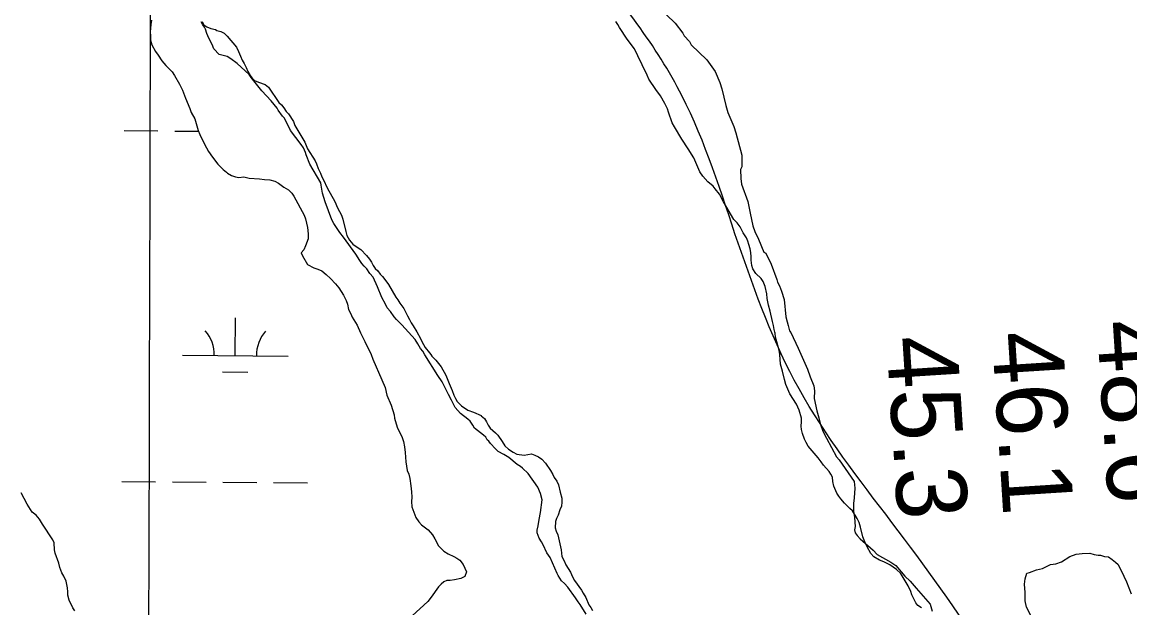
# Model space of a CAD drawing. Extents: x 3172231 to 3210228, y 940198 to 965780.
# Drawn here: x 3186821 to 3187870, y 953192 to 953747 of the extents above; entities that cross this region are included whole.
import ezdxf

# ---------------------------------------------------------------- set-up
doc = ezdxf.new("R2010")
doc.units = 0
for name, color, linetype in [('V-BORW-LINE', 7, 'Continuous'), ('V-GRID-MAJR', 7, 'Continuous'), ('V-RIVR-RANG', 7, 'Continuous'), ('V-SITE-VEGE', 7, 'Continuous'), ('V-TOPO-SHOR', 7, 'Continuous'), ('V-WETL-SWMP', 7, 'Continuous')]:
    doc.layers.add(name, color=color, linetype=linetype)

msp = doc.modelspace()

# ---------------------------------------------------------------- linework, layer by layer
at = {"layer": 'V-BORW-LINE'}
for points in [[(3187496.195, 953546.505), (3187441.554, 953685.762), (3187346.128, 953818.523)], [(3187639.071, 953280.566), (3187552.381, 953407.824), (3187496.195, 953546.505)], [(3187804.68, 953004.91), (3187729.015, 953152.967), (3187639.071, 953280.566)]]:
    msp.add_spline(points, degree=3, dxfattribs=at)
at = {"layer": 'V-GRID-MAJR'}
msp.add_spline([(3186921.327, 945704.044), (3186937.193, 951764.175), (3186953.067, 957827.391), (3186968.941, 963890.658), (3186968.949, 963893.691)], degree=3, dxfattribs=at)
at = {"layer": 'V-SITE-VEGE'}
for points in [[(3187271.71, 953340.264), (3187269.17, 953342.756), (3187264.595, 953347.749), (3187263.061, 953349.748), (3187261.539, 953351.241), (3187260.005, 953353.746), (3187257.974, 953355.743), (3187249.354, 953362.206), (3187247.816, 953365.213), (3187245.266, 953368.715), (3187243.234, 953370.709), (3187236.134, 953376.182), (3187231.049, 953381.67), (3187227.459, 953388.687), (3187224.888, 953394.202), (3187218.734, 953406.226), (3187214.65, 953412.231), (3187202.385, 953431.75), (3187200.339, 953435.256), (3187198.301, 953437.755), (3187195.741, 953442.262), (3187193.187, 953446.264), (3187180.469, 953460.244), (3187175.388, 953465.231), (3187173.352, 953467.729), (3187169.781, 953472.733), (3187166.727, 953476.226), (3187165.185, 953479.737), (3187161.599, 953486.247), (3187157.476, 953496.278), (3187153.366, 953505.304), (3187150.31, 953508.8), (3187147.249, 953513.301), (3187144.707, 953515.796), (3187142.671, 953518.292), (3187140.629, 953521.295), (3187137.05, 953527.301), (3187125.319, 953543.305), (3187121.753, 953547.804), (3187116.135, 953556.309), (3187114.089, 953559.816), (3187107.888, 953576.875), (3187105.295, 953584.906), (3187104.218, 953592.448), (3187103.692, 953594.959), (3187093.458, 953612.486), (3187089.849, 953621.516), (3187089.327, 953623.525), (3187087.269, 953628.039), (3187085.229, 953631.039), (3187075.034, 953644.535), (3187071.952, 953651.054), (3187068.88, 953656.561), (3187067.354, 953658.058), (3187063.276, 953663.559), (3187062.252, 953665.564), (3187056.647, 953672.558), (3187047.998, 953682.044), (3187037.814, 953694.535), (3187035.772, 953697.537), (3187024.598, 953708.007), (3187018.513, 953712.482), (3187014.97, 953714.46), (3187007.401, 953716.406), (3187002.316, 953721.894), (3187000.767, 953725.906), (3186997.691, 953731.921), (3186995.631, 953736.433), (3186994.587, 953740.451), (3186993.565, 953742.456), (3186992.035, 953744.455), (3186990.497, 953747.461)], [(3187431.462, 953754.13), (3187439.447, 953746.292), (3187446.84, 953736.623), (3187448.079, 953734.201), (3187452.999, 953728.769), (3187454.852, 953725.744), (3187469.594, 953711.275), (3187477.607, 953700.396), (3187481.963, 953690.091), (3187483.846, 953684.023), (3187487.645, 953668.237), (3187489.533, 953661.558), (3187495.134, 953648.222), (3187497.016, 953642.153), (3187502.693, 953620.907), (3187502.796, 953609.955), (3187501.602, 953607.507), (3187501.682, 953598.99), (3187502.339, 953593.517), (3187508.579, 953577.144), (3187510.506, 953566.207), (3187513.054, 953554.061), (3187514.93, 953548.601), (3187518.651, 953541.332), (3187523.632, 953529.206), (3187524.855, 953528.61), (3187525.469, 953528.006), (3187530.436, 953517.709), (3187536.047, 953503.154), (3187536.68, 953500.727), (3187538.539, 953497.091), (3187540.409, 953492.242), (3187542.918, 953484.353), (3187544.288, 953467.934), (3187545.552, 953463.076), (3187546.801, 953459.437), (3187548.065, 953454.579), (3187549.298, 953452.767), (3187556.13, 953438.224), (3187564.836, 953418.223), (3187567.338, 953410.944), (3187571.07, 953402.457), (3187571.723, 953397.596), (3187571.183, 953390.286), (3187573.724, 953378.748), (3187575.614, 953372.071), (3187576.88, 953366.605), (3187579.383, 953359.327), (3187583.096, 953352.666), (3187592.39, 953335.105), (3187594.851, 953332.084), (3187609.04, 953311.524), (3187609.707, 953305.446), (3187609.183, 953296.312), (3187608.626, 953290.829), (3187608.694, 953283.526), (3187609.359, 953277.448), (3187610.047, 953268.934), (3187609.468, 953265.887), (3187610.105, 953262.849), (3187611.952, 953260.433), (3187615.024, 953257.416), (3187627.298, 953246.578), (3187630.99, 953242.353), (3187643.835, 953235.169), (3187648.73, 953232.172), (3187657.346, 953221.908), (3187662.261, 953217.085), (3187667.799, 953210.441), (3187681.33, 953195.353), (3187683.218, 953188.677)], [(3187355.219, 953185.974), (3187349.597, 953194.985), (3187347.559, 953197.481), (3187345.006, 953201.485), (3187337.862, 953211.49), (3187334.809, 953214.986), (3187331.765, 953217.474), (3187328.699, 953222.479), (3187327.671, 953224.484), (3187320.987, 953239.527), (3187317.923, 953244.028), (3187314.329, 953251.546), (3187312.79, 953254.553), (3187310.745, 953258.057), (3187308.682, 953263.075), (3187308.66, 953265.592), (3187309.628, 953269.628), (3187310.579, 953275.676), (3187312.027, 953282.236), (3187313.425, 953294.333), (3187311.859, 953300.361), (3187309.286, 953306.378), (3187300.099, 953319.382), (3187295.02, 953324.369), (3187292.992, 953325.86), (3187289.953, 953327.847), (3187281.837, 953334.316), (3187277.278, 953337.294), (3187271.71, 953340.264)], [(3187777.603, 953182.865), (3187772.642, 953192.556), (3187771.368, 953198.628), (3187771.297, 953206.54), (3187770.613, 953214.445), (3187771.174, 953219.315), (3187772.949, 953224.812), (3187775.378, 953225.443), (3187782.051, 953227.939), (3187787.515, 953229.209), (3187795.391, 953232.932), (3187800.253, 953233.588), (3187805.713, 953235.464), (3187813.582, 953240.405), (3187819.642, 953242.898), (3187825.112, 953243.557), (3187832.415, 953243.625), (3187836.685, 953242.447), (3187840.343, 953241.874), (3187842.776, 953241.896), (3187846.44, 953240.713), (3187850.098, 953240.139), (3187853.77, 953237.739), (3187856.836, 953235.332), (3187859.293, 953232.922), (3187864.874, 953222.018), (3187867.356, 953216.565), (3187871.724, 953205.043)]]:
    msp.add_lwpolyline(points, dxfattribs=at)
at = {"layer": 'V-TOPO-SHOR'}
for points in [[(3186991.392, 953747.863), (3186993.01, 953744.703), (3186995.672, 953742.786), (3186999.393, 953741.057)], [(3187525, 953496.604), (3187523.018, 953501.171), (3187521.05, 953503.975), (3187515.889, 953508.865), (3187513.202, 953513.25), (3187512.114, 953516.416), (3187511.537, 953521.526), (3187511.508, 953524.703), (3187511.117, 953528.756), (3187510.554, 953532.278), (3187509.458, 953536.325), (3187508.37, 953539.491), (3187507.105, 953542.653), (3187504.061, 953547.564), (3187501.01, 953553.182), (3187498.329, 953556.862), (3187495.3, 953560.008), (3187487.591, 953573.166), (3187485.265, 953576.851), (3187481.492, 953584.047), (3187477.564, 953589.127), (3187475.424, 953591.576), (3187470.622, 953595.764), (3187465.635, 953601.011), (3187462.948, 953605.396), (3187460.24, 953611.898), (3187457.181, 953618.397), (3187451.807, 953627.166), (3187445.724, 953636.108), (3187438.91, 953648.039), (3187436.76, 953651.548), (3187433.135, 953661.744), (3187432.224, 953665.089), (3187429.885, 953670.006), (3187425.582, 953677.199), (3187421.115, 953683.33), (3187414.674, 953692.972), (3187413.05, 953696.839), (3187408.373, 953706.674), (3187404.06, 953715.101), (3187402.616, 953718.615), (3187400.644, 953722.126), (3187396.351, 953728.259), (3187394.033, 953731.061), (3187386.699, 953741.93), (3187385.259, 953744.916), (3187383.291, 953747.896)], [(3186999.393, 953741.057), (3187003.813, 953740.04), (3187005.232, 953739.171), (3187008.945, 953738.323), (3187012.136, 953736.767), (3187014.985, 953733.969), (3187023.728, 953723.291), (3187025.704, 953719.428), (3187027.51, 953714.857), (3187029.31, 953710.995), (3187031.102, 953708.013), (3187033.081, 953704.148), (3187034.527, 953700.282), (3187036.855, 953696.599), (3187038.819, 953693.972), (3187040.781, 953691.696), (3187044.853, 953690.146), (3187051.048, 953688.088), (3187054.069, 953685.647), (3187064.083, 953671.098), (3187066.398, 953668.826), (3187068.716, 953666.025), (3187070.866, 953662.517), (3187073.004, 953660.243), (3187077.836, 953653.057), (3187079.284, 953649.188), (3187088.604, 953633.222), (3187091.133, 953626.896), (3187098.295, 953615.673), (3187099.733, 953612.863), (3187101.363, 953608.292), (3187103.346, 953603.901), (3187104.611, 953600.56), (3187106.225, 953597.577), (3187109.647, 953590.024), (3187117.002, 953577.213), (3187119.703, 953571.241), (3187123.473, 953564.221), (3187124.567, 953560.348), (3187127.322, 953548.732), (3187128.415, 953545.037), (3187130.926, 953540.474), (3187134.137, 953536.8), (3187137.156, 953534.535), (3187141.592, 953531.754), (3187147.115, 953525.985), (3187149.794, 953522.48), (3187151.762, 953519.501), (3187153.38, 953516.341), (3187155.168, 953513.711), (3187157.839, 953511.266), (3187160.159, 953508.288), (3187162.297, 953506.015), (3187165.513, 953501.81), (3187167.835, 953498.48), (3187174.829, 953486.55), (3187176.793, 953483.923), (3187178.763, 953480.767), (3187182.339, 953475.684), (3187185.753, 953468.835), (3187187.905, 953465.151), (3187189.521, 953461.991), (3187191.311, 953459.361), (3187194.717, 953453.571), (3187198.127, 953447.253), (3187199.389, 953444.441), (3187202.792, 953438.83), (3187206.723, 953433.573), (3187207.972, 953432.174), (3187209.047, 953430.421), (3187212.785, 953426.751), (3187217.784, 953420.445), (3187222.267, 953412.55), (3187225.341, 953404.641), (3187228.227, 953397.788), (3187229.855, 953393.393), (3187231.296, 953390.231), (3187232.908, 953387.599), (3187237.18, 953383.405), (3187243.042, 953379.227), (3187248.528, 953377.337), (3187255.791, 953374.23), (3187255.791, 953374.054), (3187258.815, 953371.434), (3187260.786, 953368.278), (3187262.404, 953364.94), (3187264.37, 953362.136), (3187269.348, 953357.95), (3187271.488, 953355.501), (3187275.603, 953349.539), (3187278.288, 953345.333), (3187281.667, 953342.189), (3187286.103, 953339.408), (3187289.648, 953337.675), (3187296.363, 953336.504), (3187303.407, 953337.804), (3187306.591, 953336.776), (3187310.136, 953335.045), (3187313.155, 953332.957), (3187316.542, 953329.106), (3187321.372, 953322.096)], [(3187673.032, 953191.741), (3187669.48, 953194.178), (3187667.516, 953196.627), (3187665.534, 953201.196), (3187663.916, 953204.356), (3187662.831, 953207.344), (3187660.311, 953212.614), (3187658.515, 953215.948), (3187654.753, 953222.264), (3187652.965, 953224.718), (3187649.404, 953228.39), (3187643.014, 953232.564), (3187637.165, 953235.507), (3187633.094, 953237.057), (3187627.771, 953240.358), (3187625.094, 953243.508), (3187621.506, 953249.826), (3187619.171, 953254.391), (3187617.363, 953259.138), (3187615.159, 953268.291), (3187613.883, 953272.688), (3187611.907, 953276.727), (3187607.606, 953283.743), (3187605.116, 953286.014), (3187599.951, 953291.257), (3187596.563, 953295.107), (3187594.597, 953297.911), (3187592.629, 953300.715), (3187589.924, 953307.217), (3187588.998, 953311.795), (3187588.785, 953315.673), (3187587.171, 953318.481), (3187585.383, 953321.111), (3187580.21, 953327.236), (3187578.064, 953330.392), (3187575.207, 953334.071), (3187565.753, 953345.271), (3187563.605, 953348.603), (3187561.987, 953351.763), (3187560.172, 953357.215), (3187559.255, 953361.088), (3187559.048, 953364.262), (3187559.364, 953368.321), (3187559.331, 953371.85), (3187557.141, 953379.415), (3187554.444, 953384.859), (3187548.353, 953394.857), (3187544.569, 953403.641), (3187543.113, 953408.391), (3187541.274, 953416.312), (3187539.447, 953422.999), (3187538.832, 953432.166), (3187538.267, 953436.043), (3187534.8, 953448.357), (3187534.233, 953452.41), (3187533.874, 953453.113), (3187533.319, 953455.755), (3187532.756, 953459.629), (3187531.662, 953463.324), (3187529.629, 953473.183), (3187527.986, 953478.989), (3187526.872, 953485.154), (3187526.299, 953489.735), (3187525, 953496.604)], [(3187321.372, 953322.096), (3187323.522, 953318.412), (3187324.962, 953315.426), (3187327.288, 953311.919), (3187328.908, 953308.405), (3187330.735, 953301.542), (3187332.025, 953295.734), (3187332.234, 953292.207), (3187331.743, 953288.322), (3187330.364, 953284.781), (3187328.822, 953279.827), (3187327.088, 953276.634), (3187326.234, 953273.628), (3187325.937, 953267.627), (3187326.672, 953264.635), (3187328.292, 953261.123), (3187331.423, 953246.863), (3187332.187, 953240.696), (3187334.346, 953236.305), (3187335.966, 953232.793), (3187340.264, 953225.776), (3187342.247, 953221.386), (3187344.221, 953217.699), (3187350.832, 953208.588), (3187352.446, 953205.956), (3187354.779, 953201.743), (3187357.84, 953194.893), (3187359.63, 953192.263), (3187361.244, 953189.455)]]:
    msp.add_lwpolyline(points, dxfattribs=at)
at = {"layer": 'V-WETL-SWMP'}
for p, q in [((3186917.317, 953644.277), (3186949.316, 953644.059)), ((3186965.316, 953643.95), (3186987.74, 953643.797)), ((3187022.711, 953430.95), (3187022.956, 953466.949)), ((3186972.712, 953431.291), (3187072.71, 953430.61)), ((3187010.607, 953415.601), (3187034.606, 953415.438)), ((3186915.052, 953311.609), (3186947.052, 953311.392)), ((3186963.051, 953311.283), (3186995.051, 953311.065)), ((3187011.05, 953310.956), (3187043.049, 953310.738)), ((3187059.049, 953310.629), (3187091.048, 953310.411))]:
    msp.add_line(p, q, dxfattribs=at)
for points in [[(3186943.23, 953749.039), (3186942.641, 953744.959), (3186942.079, 953738.059), (3186942.43, 953733.988), (3186942.465, 953730.227), (3186943.763, 953725.538), (3186946.955, 953719.299), (3186949.494, 953715.876), (3186952.991, 953710.58), (3186956.796, 953705.915), (3186962.806, 953700.016), (3186965.032, 953696.589), (3186969.809, 953688.485), (3186972.685, 953682.557), (3186975.576, 953675.062), (3186979.74, 953665.385), (3186981.029, 953661.636), (3186984.222, 953655.398), (3186987.458, 953644.458), (3186989.06, 953640.712), (3186993.535, 953631.352), (3186997.36, 953624.492), (3187001.171, 953619.2), (3187006.246, 953612.666), (3187011.31, 953607.385), (3187014.467, 953604.907), (3187015.416, 953603.976), (3187019.198, 953601.817), (3187022.97, 953600.599), (3187026.11, 953600.001), (3187030.808, 953600.358)], [(3187030.808, 953600.358), (3187035.833, 953599.152), (3187045.554, 953598.616), (3187050.261, 953598.033), (3187055.591, 953597.769), (3187060.307, 953596.246), (3187063.772, 953594.398), (3187068.821, 953590.684), (3187073.232, 953588.218), (3187076.395, 953585.113), (3187078.302, 953582.311), (3187087.873, 953564.222), (3187089.159, 953560.786), (3187091.118, 953552.342), (3187091.801, 953546.394), (3187091.844, 953541.693), (3187089.399, 953535.089), (3187087.554, 953531.31), (3187085.073, 953528.466), (3187086.353, 953525.658), (3187091.133, 953517.24), (3187097.116, 953514.162), (3187100.889, 953512.943), (3187104.664, 953511.412), (3187108.77, 953508.002), (3187112.882, 953503.966), (3187117.63, 953498.996), (3187120.799, 953495.265), (3187125.251, 953488.411), (3187127.807, 953483.107), (3187129.093, 953479.672), (3187130.08, 953474.666), (3187132.312, 953470.613), (3187133.595, 953467.49), (3187138.052, 953460.01), (3187141.257, 953452.518), (3187145.407, 953444.408), (3187151.478, 953431.928), (3187153.086, 953427.555), (3187161.729, 953408.204), (3187164.62, 953400.71), (3187166.254, 953393.516), (3187170.416, 953384.153), (3187173.324, 953374.777), (3187173.667, 953371.647), (3187176.253, 953363.208), (3187180.731, 953353.534), (3187182.023, 953349.472), (3187183.01, 953344.467), (3187183.686, 953339.145), (3187184.395, 953330.376), (3187185.725, 953322.24), (3187187.013, 953318.491), (3187187.991, 953314.425), (3187188.996, 953307.54), (3187189.675, 953301.905), (3187190.036, 953296.893), (3187189.76, 953292.816), (3187190.121, 953287.805), (3187193.664, 953277.496), (3187196.523, 953273.448), (3187199.056, 953270.651), (3187205.371, 953265.695), (3187209.489, 953261.032), (3187211.718, 953257.292), (3187215.227, 953250.743), (3187217.757, 953248.26), (3187220.29, 953245.463), (3187224.388, 953242.994), (3187229.739, 953240.536), (3187232.574, 953238.996), (3187235.412, 953237.142), (3187238.584, 953233.097), (3187241.785, 953225.918), (3187240.259, 953221.516), (3187236.516, 953219.601), (3187230.573, 953218.292), (3187226.189, 953217.937), (3187223.055, 953217.908), (3187220.246, 953216.628), (3187217.76, 953214.411), (3187215.276, 953211.88), (3187208.472, 953202.101), (3187205.063, 953197.995), (3187190.46, 953184.382)], [(3186864.013, 953203.898), (3186863.984, 953207.032), (3186863.635, 953210.79), (3186862.323, 953217.046), (3186860.083, 953222.04), (3186858.486, 953225.159), (3186856.559, 953230.156), (3186855.581, 953234.221), (3186852.046, 953243.59), (3186851.387, 953247.032), (3186851.012, 953253.61), (3186849.732, 953256.419), (3186839.877, 953271.37), (3186837.012, 953276.045), (3186834.157, 953279.779), (3186830.37, 953282.565), (3186825.599, 953290.042), (3186819.855, 953300.958)], [(3186870.735, 953188.917), (3186868.825, 953192.034), (3186865.311, 953199.209), (3186864.013, 953203.898)]]:
    msp.add_lwpolyline(points, dxfattribs=at)
for centre, start, end in [((3186967.473, 953431.801), 358.838165, 40.381824), ((3187077.956, 953431.049), 138.838162, 180.381821)]:
    msp.add_arc(centre, 35.246, start, end, dxfattribs=at)

# ---------------------------------------------------------------- texts
at = {"layer": 'V-RIVR-RANG'}
for s, p in [('48.6', (3187839.05, 953463.15)), ('46.1', (3187739.536, 953452.34)), ('45.3', (3187639.603, 953448.112))]:
    msp.add_text(s, height=67, rotation=273.638326, dxfattribs=at).set_placement(p)

doc.saveas('drawing.dxf')
